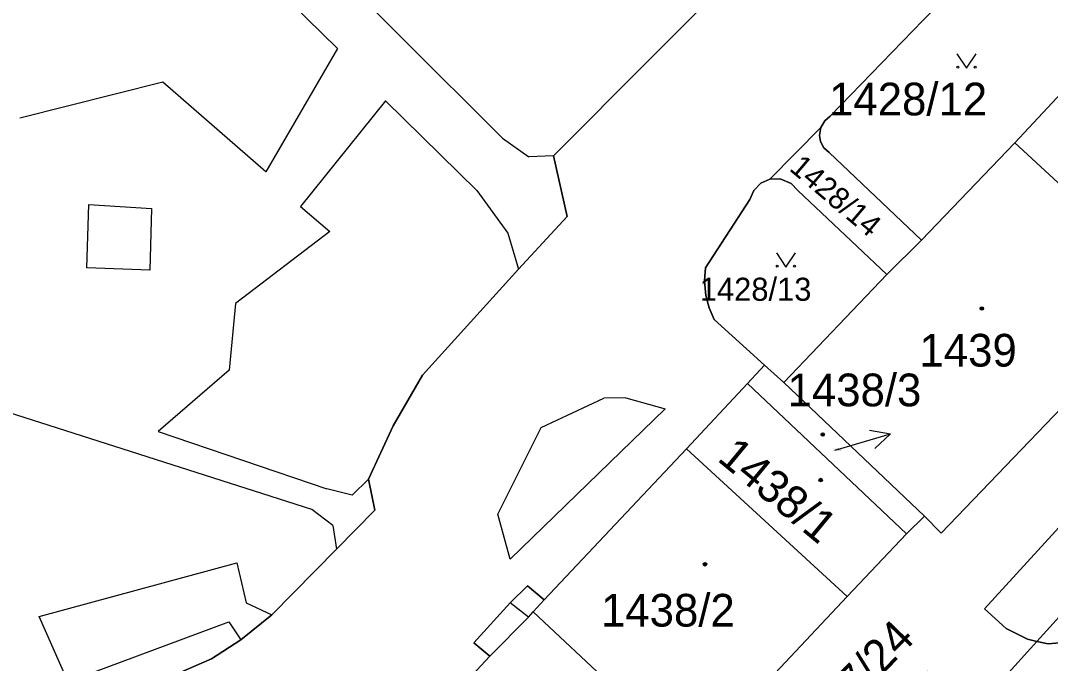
# Model space of a CAD drawing. Extents: x -598934 to -598196, y -1162208 to -1161502.
# Drawn here: x -598595 to -598541.5, y -1161691.8 to -1161658.4 of the extents above; entities that cross this region are included whole.
import ezdxf

# ---------------------------------------------------------------- set-up
doc = ezdxf.new("R2010")
doc.units = 0
for name, color, linetype in [('KN_CAR_KR', 7, 'Continuous'), ('KN_KULTURY', 7, 'Continuous'), ('KN_PARC_CIS_POM', 7, 'Continuous'), ('KN_PARC_CIS_POZ', 7, 'Continuous'), ('KN_PARC_CIS_STAV', 7, 'Continuous'), ('KN_PARC_PLOCHA', 7, 'Continuous'), ('PARC_C_SIPKA', 7, 'Continuous'), ('parcely_l', 7, 'Continuous')]:
    doc.layers.add(name, color=color, linetype=linetype)

msp = doc.modelspace()

# ---------------------------------------------------------------- linework, layer by layer
at = {"layer": 'KN_CAR_KR'}
for points in [[(-598585.06, -1161653.5), (-598578.58, -1161659.86)], [(-598580.5, -1161654.03), (-598570, -1161664.51)], [(-598578.58, -1161659.86), (-598582.29, -1161666.26)], [(-598587.65, -1161661.6), (-598595.08, -1161663.48)], [(-598582.29, -1161666.26), (-598587.65, -1161661.6)], [(-598576.07, -1161662.58), (-598580.5, -1161668.07)], [(-598571.33, -1161667.24), (-598576.07, -1161662.58)], [(-598570, -1161664.51), (-598568.62, -1161665.49)], [(-598567.35, -1161665.43), (-598568.62, -1161665.49)], [(-598571.33, -1161667.24), (-598569.72, -1161669.45)], [(-598591.61, -1161671.26), (-598591.5, -1161667.97)], [(-598591.5, -1161667.97), (-598588.24, -1161668.17)], [(-598588.24, -1161668.17), (-598588.33, -1161671.37)], [(-598580.5, -1161668.07), (-598578.97, -1161669.37)], [(-598578.97, -1161669.37), (-598583.88, -1161673.11)], [(-598569.72, -1161669.45), (-598569.17, -1161671.33)], [(-598588.33, -1161671.37), (-598591.61, -1161671.26)], [(-598583.88, -1161673.11), (-598584.21, -1161676.58)], [(-598579.9, -1161683.83), (-598604.25, -1161676.04)], [(-598584.21, -1161676.58), (-598587.9, -1161679.77)], [(-598567.98, -1161679.56), (-598564.73, -1161678.04)], [(-598563.58, -1161678.02), (-598564.73, -1161678.04)], [(-598563.58, -1161678.02), (-598561.54, -1161678.59)], [(-598561.54, -1161678.59), (-598569.59, -1161686.4)], [(-598570.24, -1161684.06), (-598567.98, -1161679.56)], [(-598587.9, -1161679.77), (-598579.13, -1161682.74)], [(-598576.97, -1161682.25), (-598577.81, -1161683.07)], [(-598577.81, -1161683.07), (-598579.13, -1161682.74)], [(-598578.82, -1161684.65), (-598579.9, -1161683.83)], [(-598569.59, -1161686.4), (-598570.24, -1161684.06)], [(-598578.82, -1161684.65), (-598578.63, -1161685.88)], [(-598594.08, -1161689.38), (-598583.81, -1161686.59)], [(-598583.81, -1161686.59), (-598583.32, -1161688.67)], [(-598583.32, -1161688.67), (-598581.99, -1161689.3)], [(-598568.65, -1161689.42), (-598569.6, -1161688.67)], [(-598568.65, -1161689.42), (-598568.4, -1161689.14)], [(-598592.69, -1161692.52), (-598594.08, -1161689.38)], [(-598591.35, -1161692.32), (-598584.22, -1161689.66)], [(-598584.22, -1161689.66), (-598583.59, -1161690.6)], [(-598570.65, -1161691.44), (-598568.65, -1161689.42)]]:
    msp.add_lwpolyline(points, dxfattribs=at)
at = {"layer": 'KN_KULTURY'}
for points in [[(-598546.382, -1161660.122), (-598545.882, -1161660.872), (-598545.382, -1161660.122)], [(-598555.762, -1161670.472), (-598555.262, -1161671.222), (-598554.762, -1161670.472)]]:
    msp.add_lwpolyline(points, dxfattribs=at)
for centre, radius in [((-598546.332, -1161660.821), 0.05), ((-598545.433, -1161660.821), 0.05), ((-598555.712, -1161671.171), 0.05), ((-598554.813, -1161671.171), 0.05), ((-598545.08, -1161673.37), 0.09), ((-598545.08, -1161673.37), 0.0398), ((-598553.35, -1161679.92), 0.09), ((-598553.35, -1161679.92), 0.0398), ((-598553.46, -1161682.29), 0.09), ((-598553.46, -1161682.29), 0.0398), ((-598559.47, -1161686.67), 0.09), ((-598559.47, -1161686.67), 0.0398)]:
    msp.add_circle(centre, radius, dxfattribs=at)
at = {"layer": 'KN_PARC_PLOCHA'}
for points in [[(-598595.68, -1161639.87), (-598580.42, -1161644.22), (-598570.73, -1161646.3), (-598552.3, -1161650.32), (-598567.35, -1161665.43), (-598566.64, -1161668.59), (-598569.17, -1161671.33), (-598574.16, -1161676.83), (-598575.68, -1161679.47), (-598576.97, -1161682.25), (-598576.63, -1161683.85), (-598578.63, -1161685.88), (-598581.99, -1161689.3), (-598583.59, -1161690.6), (-598585.12, -1161691.58), (-598586.84, -1161692.34), (-598588.85, -1161692.9), (-598591.1, -1161693.15), (-598593.28, -1161693.23), (-598610.15, -1161693.51)], [(-598610.15, -1161693.51), (-598593.28, -1161693.23), (-598591.1, -1161693.15), (-598588.85, -1161692.9), (-598586.84, -1161692.34), (-598585.12, -1161691.58), (-598583.59, -1161690.6), (-598581.99, -1161689.3), (-598578.63, -1161685.88), (-598576.63, -1161683.85), (-598576.97, -1161682.25), (-598575.68, -1161679.47), (-598574.16, -1161676.83), (-598569.17, -1161671.33), (-598566.64, -1161668.59), (-598567.35, -1161665.43), (-598552.3, -1161650.32)], [(-598510.61, -1161651.4), (-598544.94, -1161688.98), (-598543.81, -1161690.01), (-598542.71, -1161690.57), (-598542.22, -1161690.68), (-598545.81, -1161694.66), (-598546.28, -1161693.77), (-598547.91, -1161692.23), (-598565.2, -1161711.02), (-598575.32, -1161722.3), (-598575.72, -1161723.15), (-598605.82, -1161757.29)], [(-598600.45, -1161744.8), (-598587.23, -1161729.92), (-598586.27, -1161722.54), (-598585.47, -1161716.45), (-598581.89, -1161716.57), (-598581.96, -1161717.66), (-598579.95, -1161717.69), (-598579.94, -1161716.62), (-598578.57, -1161716.67), (-598576.31, -1161714.19), (-598575.54, -1161714.86), (-598573.24, -1161712.35), (-598573.97, -1161711.71), (-598571.95, -1161709.54), (-598560.12, -1161696.91), (-598552.08, -1161688.35), (-598548.99, -1161685.08), (-598548.07, -1161684.17), (-598547.19, -1161685.05), (-598535.07, -1161672.42), (-598520.79, -1161657.48)], [(-598548.13, -1161658.38), (-598552.96, -1161663.37), (-598553.24, -1161663.61), (-598553.45, -1161663.96), (-598556.1, -1161666.65), (-598556.57, -1161666.86), (-598556.93, -1161667.23), (-598557.14, -1161667.71), (-598559.44, -1161671.26), (-598559.49, -1161671.94), (-598559.43, -1161672.7), (-598559.25, -1161673.34), (-598558.99, -1161673.94), (-598556.38, -1161676.31), (-598557.27, -1161677.27), (-598560.43, -1161680.67), (-598567.83, -1161688.52), (-598568.69, -1161687.79), (-598569.6, -1161688.67), (-598571.48, -1161690.75), (-598570.65, -1161691.44), (-598575.19, -1161696.34)]]:
    msp.add_lwpolyline(points, dxfattribs=at)
for points in [[(-598509.32, -1161652.6), (-598516.2, -1161661.08), (-598520.6, -1161666.22), (-598541.05, -1161689.39), (-598542.22, -1161690.68), (-598542.71, -1161690.57), (-598543.81, -1161690.01), (-598544.94, -1161688.98), (-598510.61, -1161651.4)], [(-598508.71, -1161657.4), (-598538.27, -1161689.71), (-598539.31, -1161690.33), (-598540.45, -1161690.7), (-598541.63, -1161690.81), (-598542.22, -1161690.68), (-598541.05, -1161689.39), (-598520.6, -1161666.22), (-598516.2, -1161661.08), (-598509.32, -1161652.6), (-598508.82, -1161653.06), (-598508.32, -1161653.87), (-598508.03, -1161654.99), (-598508.15, -1161656.06)], [(-598520.79, -1161657.48), (-598535.07, -1161672.42), (-598543.36, -1161664.75), (-598536.1, -1161656.95), (-598533.57, -1161654.46), (-598530.26, -1161654.98), (-598526.88, -1161655.45), (-598523.54, -1161655.94)], [(-598536.1, -1161656.95), (-598543.36, -1161664.75), (-598548.22, -1161669.81), (-598553.01, -1161665.26), (-598553.29, -1161665.01), (-598553.46, -1161664.69), (-598553.52, -1161664.38), (-598553.45, -1161663.96), (-598553.24, -1161663.61), (-598552.96, -1161663.37), (-598548.13, -1161658.38), (-598545.02, -1161655.24), (-598536.87, -1161656.25)], [(-598548.22, -1161669.81), (-598550.02, -1161671.6), (-598554.64, -1161667.24), (-598555, -1161666.87), (-598555.57, -1161666.63), (-598556.1, -1161666.65), (-598553.45, -1161663.96), (-598553.52, -1161664.38), (-598553.46, -1161664.69), (-598553.29, -1161665.01), (-598553.01, -1161665.26)], [(-598535.07, -1161672.42), (-598547.19, -1161685.05), (-598548.07, -1161684.17), (-598555.37, -1161677.21), (-598550.02, -1161671.6), (-598548.22, -1161669.81), (-598543.36, -1161664.75)], [(-598550.02, -1161671.6), (-598555.37, -1161677.21), (-598556.38, -1161676.31), (-598558.99, -1161673.94), (-598559.25, -1161673.34), (-598559.43, -1161672.7), (-598559.49, -1161671.94), (-598559.44, -1161671.26), (-598557.14, -1161667.71), (-598556.93, -1161667.23), (-598556.57, -1161666.86), (-598556.1, -1161666.65), (-598555.57, -1161666.63), (-598555, -1161666.87), (-598554.64, -1161667.24)], [(-598555.37, -1161677.21), (-598548.07, -1161684.17), (-598548.99, -1161685.08), (-598557.27, -1161677.27), (-598556.38, -1161676.31)], [(-598548.99, -1161685.08), (-598552.08, -1161688.35), (-598560.43, -1161680.67), (-598557.27, -1161677.27)], [(-598552.08, -1161688.35), (-598560.12, -1161696.91), (-598568.4, -1161689.14), (-598567.83, -1161688.52), (-598560.43, -1161680.67)], [(-598567.83, -1161688.52), (-598568.4, -1161689.14), (-598560.12, -1161696.91), (-598571.95, -1161709.54), (-598580.2, -1161701.65), (-598578.19, -1161699.5), (-598578.94, -1161698.71), (-598578.1, -1161697.81), (-598576.02, -1161695.52), (-598575.19, -1161696.34), (-598570.65, -1161691.44), (-598571.48, -1161690.75), (-598569.6, -1161688.67), (-598568.69, -1161687.79)], [(-598546.26, -1161698.46), (-598545.63, -1161697.5), (-598545.35, -1161696.46), (-598545.49, -1161695.27), (-598545.81, -1161694.66), (-598542.22, -1161690.68), (-598541.63, -1161690.81), (-598540.45, -1161690.7), (-598539.31, -1161690.33), (-598538.27, -1161689.71)]]:
    msp.add_lwpolyline(points, close=True, dxfattribs=at)
at = {"layer": 'PARC_C_SIPKA'}
for points in [[(-598552.7, -1161680.74), (-598549.825, -1161679.883)], [(-598550.926, -1161679.689), (-598549.825, -1161679.883), (-598550.641, -1161680.648)]]:
    msp.add_lwpolyline(points, dxfattribs=at)
at = {"layer": 'parcely_l'}
for points in [[(-598552.3, -1161650.32), (-598567.35, -1161665.43), (-598566.64, -1161668.59), (-598569.17, -1161671.33), (-598574.16, -1161676.83), (-598575.68, -1161679.47), (-598576.97, -1161682.25), (-598576.63, -1161683.85), (-598578.63, -1161685.88), (-598581.99, -1161689.3), (-598583.59, -1161690.6), (-598585.12, -1161691.58), (-598586.84, -1161692.34), (-598588.85, -1161692.9), (-598591.1, -1161693.15), (-598593.28, -1161693.23), (-598610.15, -1161693.51)], [(-598510.61, -1161651.4), (-598544.94, -1161688.98), (-598543.81, -1161690.01), (-598542.71, -1161690.57), (-598542.22, -1161690.68)], [(-598542.22, -1161690.68), (-598541.05, -1161689.39), (-598520.6, -1161666.22), (-598516.2, -1161661.08), (-598509.32, -1161652.6)], [(-598553.45, -1161663.96), (-598553.24, -1161663.61), (-598552.96, -1161663.37), (-598548.13, -1161658.38), (-598545.02, -1161655.24)], [(-598543.36, -1161664.75), (-598536.1, -1161656.95)], [(-598556.1, -1161666.65), (-598553.45, -1161663.96)], [(-598553.45, -1161663.96), (-598553.52, -1161664.38), (-598553.46, -1161664.69), (-598553.29, -1161665.01), (-598553.01, -1161665.26), (-598548.22, -1161669.81)], [(-598548.22, -1161669.81), (-598543.36, -1161664.75)], [(-598543.36, -1161664.75), (-598535.07, -1161672.42)], [(-598556.38, -1161676.31), (-598558.99, -1161673.94), (-598559.25, -1161673.34), (-598559.43, -1161672.7), (-598559.49, -1161671.94), (-598559.44, -1161671.26), (-598557.14, -1161667.71), (-598556.93, -1161667.23), (-598556.57, -1161666.86), (-598556.1, -1161666.65)], [(-598550.02, -1161671.6), (-598554.64, -1161667.24), (-598555, -1161666.87), (-598555.57, -1161666.63), (-598556.1, -1161666.65)], [(-598550.02, -1161671.6), (-598548.22, -1161669.81)], [(-598555.37, -1161677.21), (-598550.02, -1161671.6)], [(-598535.07, -1161672.42), (-598547.19, -1161685.05), (-598548.07, -1161684.17)], [(-598557.27, -1161677.27), (-598556.38, -1161676.31)], [(-598555.37, -1161677.21), (-598556.38, -1161676.31)], [(-598557.27, -1161677.27), (-598560.43, -1161680.67)], [(-598548.99, -1161685.08), (-598557.27, -1161677.27)], [(-598548.07, -1161684.17), (-598555.37, -1161677.21)], [(-598560.43, -1161680.67), (-598567.83, -1161688.52)], [(-598552.08, -1161688.35), (-598560.43, -1161680.67)], [(-598548.07, -1161684.17), (-598548.99, -1161685.08)], [(-598552.08, -1161688.35), (-598548.99, -1161685.08)], [(-598580.2, -1161701.65), (-598578.19, -1161699.5), (-598578.94, -1161698.71), (-598578.1, -1161697.81), (-598576.02, -1161695.52), (-598575.19, -1161696.34), (-598570.65, -1161691.44), (-598571.48, -1161690.75), (-598569.6, -1161688.67), (-598568.69, -1161687.79), (-598567.83, -1161688.52)], [(-598567.83, -1161688.52), (-598568.4, -1161689.14), (-598560.12, -1161696.91)], [(-598560.12, -1161696.91), (-598552.08, -1161688.35)], [(-598538.27, -1161689.71), (-598539.31, -1161690.33), (-598540.45, -1161690.7), (-598541.63, -1161690.81), (-598542.22, -1161690.68)], [(-598542.22, -1161690.68), (-598545.81, -1161694.66)]]:
    msp.add_lwpolyline(points, dxfattribs=at)

# ---------------------------------------------------------------- texts
at = {"layer": 'KN_PARC_CIS_POM'}
msp.add_text('1438/3', height=0.1, dxfattribs=at).set_placement((-598552.808, -1161680.74))
at = {"layer": 'KN_PARC_CIS_POZ'}
for s, height, p in [('1428/12', 1.7, (-598553.022, -1161663.33)), ('1428/13', 1.2, (-598559.74, -1161672.97))]:
    msp.add_text(s, height=height, dxfattribs=at).set_placement(p)
for s, height, rotation, p in [('1428/14', 1.14, 319.7432, (-598555.14, -1161666.154)), ('1327/24', 1.7, 45.9002, (-598554.203, -1161696.503))]:
    msp.add_text(s, height=height, rotation=rotation, dxfattribs=at).set_placement(p)
at = {"layer": 'KN_PARC_CIS_STAV'}
for s, p in [('1439', (-598548.322, -1161676.39)), ('1438/3', (-598555.178, -1161678.455)), ('1438/2', (-598564.877, -1161689.91))]:
    msp.add_text(s, height=1.7, dxfattribs=at).set_placement(p)
msp.add_text('1438/1', height=1.7, rotation=320.3665, dxfattribs=at).set_placement((-598558.889, -1161681.248))

doc.saveas('drawing.dxf')
